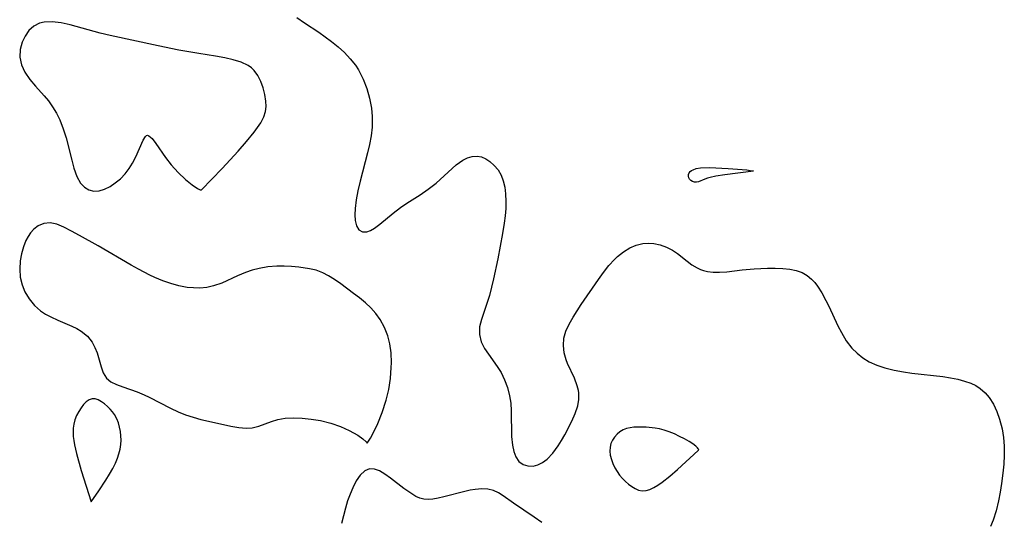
# Model space of a CAD drawing. Header units: metres. Extents: x 1073367 to 1082519, y 1569854 to 1574957.
# Tile 509 of 656: x 1077806 to 1077984, y 1573340 to 1573431. Entities that reach past the tile are written whole.
import ezdxf

# ---------------------------------------------------------------- set-up
doc = ezdxf.new("R2010")
doc.units = ezdxf.units.M
doc.layers.add('CGG_CurvaNivelLidar_v1', color=253, linetype='Continuous', lineweight=30)

msp = doc.modelspace()

# ---------------------------------------------------------------- linework, layer by layer
at = {"layer": 'CGG_CurvaNivelLidar_v1'}
for p, q in [((1077809.1472, 1573430.2002, 70), (1077808.1095, 1573429.6573, 70)), ((1077810.003, 1573430.404, 70), (1077809.1472, 1573430.2002, 70)), ((1077811.4571, 1573430.4469, 70), (1077810.003, 1573430.404, 70)), ((1077813.0356, 1573430.2471, 70), (1077811.4571, 1573430.4469, 70)), ((1077814.7061, 1573429.8854, 70), (1077813.0356, 1573430.2471, 70)), ((1077820.1229, 1573428.4247, 70), (1077814.7061, 1573429.8854, 70)), ((1077855.7579, 1573431.2422, 70), (1077857.1476, 1573430.2972, 70)), ((1077857.1476, 1573430.2972, 70), (1077859.7623, 1573428.5906, 70)), ((1077807.229, 1573428.8625, 70), (1077806.5113, 1573427.8801, 70)), ((1077808.1095, 1573429.6573, 70), (1077807.229, 1573428.8625, 70)), ((1077821.9248, 1573427.9837, 70), (1077820.1229, 1573428.4247, 70)), ((1077859.7623, 1573428.5906, 70), (1077860.9268, 1573427.7529, 70)), ((1077805.9744, 1573426.7628, 70), (1077805.6267, 1573425.4292, 70)), ((1077806.5113, 1573427.8801, 70), (1077805.9744, 1573426.7628, 70)), ((1077830.6666, 1573426.0887, 70), (1077821.9248, 1573427.9837, 70)), ((1077860.9268, 1573427.7529, 70), (1077862.0714, 1573426.8759, 70)), ((1077862.0714, 1573426.8759, 70), (1077863.2654, 1573425.8942, 70)), ((1077805.6267, 1573425.4292, 70), (1077805.5793, 1573424.0413, 70)), ((1077834.371, 1573425.3373, 70), (1077830.6666, 1573426.0887, 70)), ((1077838.0289, 1573424.7012, 70), (1077834.371, 1573425.3373, 70)), ((1077841.0535, 1573424.228, 70), (1077838.0289, 1573424.7012, 70)), ((1077863.2654, 1573425.8942, 70), (1077864.4009, 1573424.8624, 70)), ((1077864.4009, 1573424.8624, 70), (1077865.4495, 1573423.7668, 70)), ((1077805.5793, 1573424.0413, 70), (1077805.8764, 1573422.6449, 70)), ((1077842.7041, 1573423.9313, 70), (1077841.0535, 1573424.228, 70)), ((1077844.2621, 1573423.5781, 70), (1077842.7041, 1573423.9313, 70)), ((1077845.6875, 1573423.1331, 70), (1077844.2621, 1573423.5781, 70)), ((1077846.9275, 1573422.5519, 70), (1077845.6875, 1573423.1331, 70)), ((1077865.4495, 1573423.7668, 70), (1077866.377, 1573422.5897, 70)), ((1077805.8764, 1573422.6449, 70), (1077806.4876, 1573421.294, 70)), ((1077806.4876, 1573421.294, 70), (1077807.3633, 1573420.0217, 70)), ((1077847.5648, 1573422.1041, 70), (1077846.9275, 1573422.5519, 70)), ((1077847.8695, 1573421.8233, 70), (1077847.5648, 1573422.1041, 70)), ((1077848.0463, 1573421.6358, 70), (1077847.8695, 1573421.8233, 70)), ((1077848.7258, 1573420.7042, 70), (1077848.0463, 1573421.6358, 70)), ((1077866.377, 1573422.5897, 70), (1077866.9167, 1573421.7479, 70)), ((1077866.9167, 1573421.7479, 70), (1077867.3799, 1573420.9139, 70)), ((1077807.3633, 1573420.0217, 70), (1077808.4101, 1573418.7974, 70)), ((1077849.2627, 1573419.6366, 70), (1077848.7258, 1573420.7042, 70)), ((1077849.6749, 1573418.4783, 70), (1077849.2627, 1573419.6366, 70)), ((1077867.3799, 1573420.9139, 70), (1077867.7966, 1573420.0487, 70)), ((1077867.7966, 1573420.0487, 70), (1077868.4466, 1573418.3531, 70)), ((1077808.4101, 1573418.7974, 70), (1077809.994, 1573417.0494, 70)), ((1077849.9711, 1573417.2704, 70), (1077849.6749, 1573418.4783, 70)), ((1077868.4466, 1573418.3531, 70), (1077868.9374, 1573416.5863, 70)), ((1077809.994, 1573417.0494, 70), (1077810.7573, 1573416.1178, 70)), ((1077810.7573, 1573416.1178, 70), (1077811.5205, 1573415.0301, 70)), ((1077850.1505, 1573416.0524, 70), (1077849.9711, 1573417.2704, 70)), ((1077850.1965, 1573415.119, 70), (1077850.1505, 1573416.0524, 70)), ((1077868.9374, 1573416.5863, 70), (1077869.2744, 1573414.7742, 70)), ((1077811.5205, 1573415.0301, 70), (1077812.2043, 1573413.8709, 70)), ((1077812.2043, 1573413.8709, 70), (1077812.8023, 1573412.6522, 70)), ((1077849.7922, 1573413.2018, 70), (1077850.1118, 1573414.1934, 70)), ((1077850.1118, 1573414.1934, 70), (1077850.1965, 1573415.119, 70)), ((1077869.2744, 1573414.7742, 70), (1077869.4247, 1573413.2557, 70)), ((1077812.8023, 1573412.6522, 70), (1077813.4313, 1573411.0466, 70)), ((1077848.0464, 1573410.4406, 70), (1077849.2392, 1573412.1411, 70)), ((1077849.2392, 1573412.1411, 70), (1077849.7922, 1573413.2018, 70)), ((1077869.4432, 1573412.2942, 70), (1077869.4036, 1573411.3272, 70)), ((1077869.4247, 1573413.2557, 70), (1077869.4432, 1573412.2942, 70)), ((1077813.4313, 1573411.0466, 70), (1077813.9476, 1573409.3977, 70)), ((1077846.654, 1573408.7327, 70), (1077848.0464, 1573410.4406, 70)), ((1077869.4036, 1573411.3272, 70), (1077869.2335, 1573409.7807, 70)), ((1077813.9476, 1573409.3977, 70), (1077814.974, 1573405.3799, 70)), ((1077826.5951, 1573405.9839, 70), (1077827.9452, 1573409.0098, 70)), ((1077827.9452, 1573409.0098, 70), (1077828.3339, 1573409.6286, 70)), ((1077828.3339, 1573409.6286, 70), (1077828.5355, 1573409.815, 70)), ((1077828.5355, 1573409.815, 70), (1077828.7329, 1573409.8695, 70)), ((1077828.7329, 1573409.8695, 70), (1077828.9771, 1573409.7966, 70)), ((1077828.9771, 1573409.7966, 70), (1077829.5483, 1573409.2775, 70)), ((1077829.5483, 1573409.2775, 70), (1077830.2308, 1573408.3626, 70)), ((1077845.1265, 1573406.9887, 70), (1077846.654, 1573408.7327, 70)), ((1077869.2335, 1573409.7807, 70), (1077868.9589, 1573408.2341, 70)), ((1077830.2308, 1573408.3626, 70), (1077831.9566, 1573405.8466, 70)), ((1077842.2507, 1573403.8633, 70), (1077845.1265, 1573406.9887, 70)), ((1077868.6078, 1573406.6944, 70), (1077867.2299, 1573401.5428, 70)), ((1077868.9589, 1573408.2341, 70), (1077868.6078, 1573406.6944, 70)), ((1077814.974, 1573405.3799, 70), (1077815.3841, 1573403.888, 70)), ((1077826.0086, 1573404.8363, 70), (1077826.5951, 1573405.9839, 70)), ((1077831.9566, 1573405.8466, 70), (1077833.0039, 1573404.4878, 70)), ((1077884.6621, 1573404.4977, 70), (1077885.8499, 1573405.3525, 70)), ((1077885.8499, 1573405.3525, 70), (1077886.7107, 1573405.7871, 70)), ((1077886.7107, 1573405.7871, 70), (1077887.5746, 1573406.0485, 70)), ((1077887.5746, 1573406.0485, 70), (1077888.4243, 1573406.1086, 70)), ((1077888.4243, 1573406.1086, 70), (1077889.2376, 1573405.9494, 70)), ((1077889.2376, 1573405.9494, 70), (1077890.0178, 1573405.6034, 70)), ((1077890.0178, 1573405.6034, 70), (1077890.7624, 1573405.1093, 70)), ((1077890.7624, 1573405.1093, 70), (1077891.5382, 1573404.4213, 70)), ((1077815.3841, 1573403.888, 70), (1077815.8987, 1573402.4147, 70)), ((1077824.6351, 1573402.8728, 70), (1077825.3875, 1573403.8356, 70)), ((1077825.3875, 1573403.8356, 70), (1077826.0086, 1573404.8363, 70)), ((1077833.0039, 1573404.4878, 70), (1077834.2457, 1573403.1099, 70)), ((1077834.2457, 1573403.1099, 70), (1077835.5762, 1573401.8607, 70)), ((1077838.5, 1573399.9737, 70), (1077842.2507, 1573403.8633, 70)), ((1077880.9962, 1573401.1658, 70), (1077884.6621, 1573404.4977, 70)), ((1077891.5382, 1573404.4213, 70), (1077892.2286, 1573403.5996, 70)), ((1077892.2286, 1573403.5996, 70), (1077892.7935, 1573402.6459, 70)), ((1077926.8618, 1573403.064, 70), (1077927.0437, 1573403.2856, 70)), ((1077927.0437, 1573403.2856, 70), (1077927.2908, 1573403.4762, 70)), ((1077927.2908, 1573403.4762, 70), (1077927.5881, 1573403.6383, 70)), ((1077927.5881, 1573403.6383, 70), (1077928.1565, 1573403.8438, 70)), ((1077928.1565, 1573403.8438, 70), (1077928.9369, 1573403.9753, 70)), ((1077928.9369, 1573403.9753, 70), (1077930.5362, 1573404.0205, 70)), ((1077930.5362, 1573404.0205, 70), (1077933.9467, 1573403.8698, 70)), ((1077938.5, 1573403.3535, 70), (1077933.3329, 1573402.7192, 70)), ((1077933.9467, 1573403.8698, 70), (1077937.3183, 1573403.5819, 70)), ((1077937.3183, 1573403.5819, 70), (1077938.2281, 1573403.4549, 70)), ((1077938.2281, 1573403.4549, 70), (1077938.4642, 1573403.3997, 70)), ((1077938.4642, 1573403.3997, 70), (1077938.5218, 1573403.3697, 70)), ((1077938.5218, 1573403.3697, 70), (1077938.5, 1573403.3535, 70)), ((1077815.8987, 1573402.4147, 70), (1077816.575, 1573401.1918, 70)), ((1077822.8785, 1573401.2308, 70), (1077823.7897, 1573401.9986, 70)), ((1077823.7897, 1573401.9986, 70), (1077824.6351, 1573402.8728, 70)), ((1077835.5762, 1573401.8607, 70), (1077836.8014, 1573400.8743, 70)), ((1077867.2299, 1573401.5428, 70), (1077866.8373, 1573399.8169, 70)), ((1077892.7935, 1573402.6459, 70), (1077893.188, 1573401.6054, 70)), ((1077893.188, 1573401.6054, 70), (1077893.4516, 1573400.466, 70)), ((1077926.7302, 1573402.4849, 70), (1077926.752, 1573402.7841, 70)), ((1077926.788, 1573402.1881, 70), (1077926.7302, 1573402.4849, 70)), ((1077926.752, 1573402.7841, 70), (1077926.8618, 1573403.064, 70)), ((1077926.9231, 1573401.9157, 70), (1077926.788, 1573402.1881, 70)), ((1077927.1587, 1573401.6672, 70), (1077926.9231, 1573401.9157, 70)), ((1077927.4615, 1573401.4825, 70), (1077927.1587, 1573401.6672, 70)), ((1077927.8065, 1573401.3719, 70), (1077927.4615, 1573401.4825, 70)), ((1077928.1735, 1573401.3516, 70), (1077927.8065, 1573401.3719, 70)), ((1077928.5367, 1573401.429, 70), (1077928.1735, 1573401.3516, 70)), ((1077929.7084, 1573401.9382, 70), (1077928.5367, 1573401.429, 70)), ((1077930.166, 1573402.1026, 70), (1077929.7084, 1573401.9382, 70)), ((1077930.652, 1573402.242, 70), (1077930.166, 1573402.1026, 70)), ((1077931.6798, 1573402.4654, 70), (1077930.652, 1573402.242, 70)), ((1077933.3329, 1573402.7192, 70), (1077931.6798, 1573402.4654, 70)), ((1077816.575, 1573401.1918, 70), (1077817.2662, 1573400.4767, 70)), ((1077817.2662, 1573400.4767, 70), (1077818.0835, 1573399.9911, 70)), ((1077818.0835, 1573399.9911, 70), (1077818.9911, 1573399.7629, 70)), ((1077818.9911, 1573399.7629, 70), (1077819.9476, 1573399.8139, 70)), ((1077819.9476, 1573399.8139, 70), (1077820.9342, 1573400.1045, 70)), ((1077820.9342, 1573400.1045, 70), (1077821.9253, 1573400.5924, 70)), ((1077821.9253, 1573400.5924, 70), (1077822.8785, 1573401.2308, 70)), ((1077836.8014, 1573400.8743, 70), (1077837.7818, 1573400.2118, 70)), ((1077837.7818, 1573400.2118, 70), (1077838.265, 1573399.971, 70)), ((1077838.265, 1573399.971, 70), (1077838.5, 1573399.9737, 70)), ((1077866.8373, 1573399.8169, 70), (1077866.5263, 1573398.1491, 70)), ((1077878.1215, 1573399.067, 70), (1077879.5967, 1573400.0772, 70)), ((1077879.5967, 1573400.0772, 70), (1077880.9962, 1573401.1658, 70)), ((1077893.4516, 1573400.466, 70), (1077893.6069, 1573399.251, 70)), ((1077866.5263, 1573398.1491, 70), (1077866.332, 1573396.5752, 70)), ((1077875.7257, 1573397.5584, 70), (1077878.1215, 1573399.067, 70)), ((1077893.6069, 1573399.251, 70), (1077893.6711, 1573397.8819, 70)), ((1077893.6711, 1573397.8819, 70), (1077893.6433, 1573396.5856, 70)), ((1077866.332, 1573396.5752, 70), (1077866.2875, 1573395.4286, 70)), ((1077873.2195, 1573395.7666, 70), (1077874.5709, 1573396.7878, 70)), ((1077874.5709, 1573396.7878, 70), (1077875.7257, 1573397.5584, 70)), ((1077893.6433, 1573396.5856, 70), (1077893.5417, 1573395.264, 70)), ((1077866.2875, 1573395.4286, 70), (1077866.3556, 1573394.4009, 70)), ((1077866.3556, 1573394.4009, 70), (1077866.5887, 1573393.432, 70)), ((1077870.8256, 1573393.767, 70), (1077873.2195, 1573395.7666, 70)), ((1077893.5417, 1573395.264, 70), (1077893.3739, 1573393.9281, 70)), ((1077808.0876, 1573392.8591, 70), (1077807.5155, 1573392.2123, 70)), ((1077808.8789, 1573393.4622, 70), (1077808.0876, 1573392.8591, 70)), ((1077809.9498, 1573393.9001, 70), (1077808.8789, 1573393.4622, 70)), ((1077811.094, 1573393.996, 70), (1077809.9498, 1573393.9001, 70)), ((1077812.3068, 1573393.7287, 70), (1077811.094, 1573393.996, 70)), ((1077813.5746, 1573393.195, 70), (1077812.3068, 1573393.7287, 70)), ((1077814.9414, 1573392.4989, 70), (1077813.5746, 1573393.195, 70)), ((1077816.3878, 1573391.7129, 70), (1077814.9414, 1573392.4989, 70)), ((1077866.5887, 1573393.432, 70), (1077867.0146, 1573392.7319, 70)), ((1077867.0146, 1573392.7319, 70), (1077867.6557, 1573392.3646, 70)), ((1077868.4438, 1573392.3494, 70), (1077869.1347, 1573392.5895, 70)), ((1077869.1347, 1573392.5895, 70), (1077869.8561, 1573393.0158, 70)), ((1077869.8561, 1573393.0158, 70), (1077870.8256, 1573393.767, 70)), ((1077893.3739, 1573393.9281, 70), (1077893.0486, 1573392.0482, 70)), ((1077806.6758, 1573390.7898, 70), (1077806.2142, 1573389.6275, 70)), ((1077807.0667, 1573391.5372, 70), (1077806.6758, 1573390.7898, 70)), ((1077807.5155, 1573392.2123, 70), (1077807.0667, 1573391.5372, 70)), ((1077819.7743, 1573389.8144, 70), (1077816.3878, 1573391.7129, 70)), ((1077867.6557, 1573392.3646, 70), (1077868.4438, 1573392.3494, 70)), ((1077893.0486, 1573392.0482, 70), (1077892.1804, 1573387.4906, 70)), ((1077806.2142, 1573389.6275, 70), (1077805.8661, 1573388.383, 70)), ((1077825.769, 1573386.3151, 70), (1077819.7743, 1573389.8144, 70)), ((1077914.9807, 1573388.7413, 70), (1077916.116, 1573389.4384, 70)), ((1077916.116, 1573389.4384, 70), (1077917.2919, 1573389.9532, 70)), ((1077917.2919, 1573389.9532, 70), (1077918.4952, 1573390.2511, 70)), ((1077918.4952, 1573390.2511, 70), (1077919.4752, 1573390.3127, 70)), ((1077919.4752, 1573390.3127, 70), (1077920.4559, 1573390.2379, 70)), ((1077920.4559, 1573390.2379, 70), (1077921.6413, 1573389.9972, 70)), ((1077921.6413, 1573389.9972, 70), (1077922.7836, 1573389.6055, 70)), ((1077922.7836, 1573389.6055, 70), (1077923.8517, 1573389.0648, 70)), ((1077923.8517, 1573389.0648, 70), (1077924.7607, 1573388.436, 70)), ((1077805.6397, 1573387.0867, 70), (1077805.5494, 1573385.6059, 70)), ((1077805.8661, 1573388.383, 70), (1077805.6397, 1573387.0867, 70)), ((1077892.1804, 1573387.4906, 70), (1077891.4217, 1573383.8457, 70)), ((1077912.3245, 1573386.2319, 70), (1077913.341, 1573387.349, 70)), ((1077913.341, 1573387.349, 70), (1077913.8824, 1573387.8664, 70)), ((1077913.8824, 1573387.8664, 70), (1077914.9807, 1573388.7413, 70)), ((1077924.7607, 1573388.436, 70), (1077926.4862, 1573387.0241, 70)), ((1077805.5494, 1573385.6059, 70), (1077805.6603, 1573384.1308, 70)), ((1077827.1005, 1573385.5757, 70), (1077825.769, 1573386.3151, 70)), ((1077829.1448, 1573384.5259, 70), (1077827.1005, 1573385.5757, 70)), ((1077847.7032, 1573385.4077, 70), (1077846.4875, 1573385.0003, 70)), ((1077848.9531, 1573385.7274, 70), (1077847.7032, 1573385.4077, 70)), ((1077850.5289, 1573386.0006, 70), (1077848.9531, 1573385.7274, 70)), ((1077852.1216, 1573386.139, 70), (1077850.5289, 1573386.0006, 70)), ((1077853.4641, 1573386.1516, 70), (1077852.1216, 1573386.139, 70)), ((1077854.7967, 1573386.0872, 70), (1077853.4641, 1573386.1516, 70)), ((1077856.1103, 1573385.9652, 70), (1077854.7967, 1573386.0872, 70)), ((1077858.0485, 1573385.6801, 70), (1077856.1103, 1573385.9652, 70)), ((1077859.2892, 1573385.382, 70), (1077858.0485, 1573385.6801, 70)), ((1077860.4549, 1573384.9573, 70), (1077859.2892, 1573385.382, 70)), ((1077911.3558, 1573385.0165, 70), (1077912.3245, 1573386.2319, 70)), ((1077926.4862, 1573387.0241, 70), (1077927.3703, 1573386.3702, 70)), ((1077927.3703, 1573386.3702, 70), (1077928.3146, 1573385.8079, 70)), ((1077928.3146, 1573385.8079, 70), (1077928.9285, 1573385.5302, 70)), ((1077928.9285, 1573385.5302, 70), (1077929.4488, 1573385.3497, 70)), ((1077929.4488, 1573385.3497, 70), (1077930.1643, 1573385.1753, 70)), ((1077933.6914, 1573385.1255, 70), (1077936.4545, 1573385.4483, 70)), ((1077936.4545, 1573385.4483, 70), (1077938.6341, 1573385.645, 70)), ((1077938.6341, 1573385.645, 70), (1077941.0378, 1573385.7866, 70)), ((1077941.0378, 1573385.7866, 70), (1077942.4446, 1573385.7996, 70)), ((1077942.4446, 1573385.7996, 70), (1077943.8157, 1573385.7404, 70)), ((1077943.8157, 1573385.7404, 70), (1077945.1313, 1573385.5943, 70)), ((1077945.1313, 1573385.5943, 70), (1077946.2792, 1573385.3601, 70)), ((1077946.2792, 1573385.3601, 70), (1077947.3459, 1573384.9848, 70)), ((1077805.6603, 1573384.1308, 70), (1077805.9768, 1573382.7743, 70)), ((1077830.0343, 1573384.1074, 70), (1077829.1448, 1573384.5259, 70)), ((1077831.4854, 1573383.4961, 70), (1077830.0343, 1573384.1074, 70)), ((1077832.9481, 1573382.9788, 70), (1077831.4854, 1573383.4961, 70)), ((1077845.0107, 1573384.3751, 70), (1077842.1519, 1573383.0617, 70)), ((1077846.4875, 1573385.0003, 70), (1077845.0107, 1573384.3751, 70)), ((1077861.5293, 1573384.3868, 70), (1077860.4549, 1573384.9573, 70)), ((1077862.5704, 1573383.7096, 70), (1077861.5293, 1573384.3868, 70)), ((1077863.7157, 1573382.9133, 70), (1077862.5704, 1573383.7096, 70)), ((1077891.4217, 1573383.8457, 70), (1077891.0717, 1573382.3158, 70)), ((1077907.2995, 1573379.1594, 70), (1077910.4207, 1573383.7363, 70)), ((1077910.4207, 1573383.7363, 70), (1077911.3558, 1573385.0165, 70)), ((1077930.1643, 1573385.1753, 70), (1077931.2415, 1573385.0451, 70)), ((1077931.2415, 1573385.0451, 70), (1077932.36, 1573385.0328, 70)), ((1077932.36, 1573385.0328, 70), (1077933.6914, 1573385.1255, 70)), ((1077947.3459, 1573384.9848, 70), (1077948.2482, 1573384.4732, 70)), ((1077948.2482, 1573384.4732, 70), (1077949.0582, 1573383.8094, 70)), ((1077949.0582, 1573383.8094, 70), (1077949.6205, 1573383.1989, 70)), ((1077805.9768, 1573382.7743, 70), (1077806.4902, 1573381.4828, 70)), ((1077834.4164, 1573382.5707, 70), (1077832.9481, 1573382.9788, 70)), ((1077835.8848, 1573382.2934, 70), (1077834.4164, 1573382.5707, 70)), ((1077837.0316, 1573382.1836, 70), (1077835.8848, 1573382.2934, 70)), ((1077838.1679, 1573382.1737, 70), (1077837.0316, 1573382.1836, 70)), ((1077839.4515, 1573382.2915, 70), (1077838.1679, 1573382.1737, 70)), ((1077840.6993, 1573382.5544, 70), (1077839.4515, 1573382.2915, 70)), ((1077842.1519, 1573383.0617, 70), (1077840.6993, 1573382.5544, 70)), ((1077866.0616, 1573381.2042, 70), (1077863.7157, 1573382.9133, 70)), ((1077891.0717, 1573382.3158, 70), (1077890.6823, 1573380.8366, 70)), ((1077949.6205, 1573383.1989, 70), (1077950.1365, 1573382.519, 70)), ((1077950.1365, 1573382.519, 70), (1077950.9209, 1573381.2766, 70)), ((1077806.4902, 1573381.4828, 70), (1077807.2576, 1573380.1822, 70)), ((1077807.2576, 1573380.1822, 70), (1077808.2138, 1573379.021, 70)), ((1077867.1458, 1573380.375, 70), (1077866.0616, 1573381.2042, 70)), ((1077868.1968, 1573379.4995, 70), (1077867.1458, 1573380.375, 70)), ((1077890.6823, 1573380.8366, 70), (1077889.2259, 1573376.4597, 70)), ((1077950.9209, 1573381.2766, 70), (1077951.6488, 1573379.928, 70)), ((1077951.6488, 1573379.928, 70), (1077952.1603, 1573378.8968, 70)), ((1077808.2138, 1573379.021, 70), (1077809.3373, 1573378.0328, 70)), ((1077869.1744, 1573378.562, 70), (1077868.1968, 1573379.4995, 70)), ((1077870.0697, 1573377.5469, 70), (1077869.1744, 1573378.562, 70)), ((1077905.844, 1573376.8973, 70), (1077907.2995, 1573379.1594, 70)), ((1077952.1603, 1573378.8968, 70), (1077953.8261, 1573375.3214, 70)), ((1077809.3373, 1573378.0328, 70), (1077810.2355, 1573377.4465, 70)), ((1077810.2355, 1573377.4465, 70), (1077811.19, 1573376.9408, 70)), ((1077811.19, 1573376.9408, 70), (1077812.4699, 1573376.3631, 70)), ((1077812.4699, 1573376.3631, 70), (1077815.0176, 1573375.2791, 70)), ((1077870.8597, 1573376.4493, 70), (1077870.0697, 1573377.5469, 70)), ((1077871.6364, 1573375.0261, 70), (1077870.8597, 1573376.4493, 70)), ((1077889.2259, 1573376.4597, 70), (1077888.9006, 1573375.1091, 70)), ((1077905.1079, 1573375.6247, 70), (1077905.844, 1573376.8973, 70)), ((1077815.0176, 1573375.2791, 70), (1077815.8924, 1573374.8462, 70)), ((1077815.8924, 1573374.8462, 70), (1077816.7058, 1573374.3615, 70)), ((1077872.2375, 1573373.5003, 70), (1077871.6364, 1573375.0261, 70)), ((1077888.9006, 1573375.1091, 70), (1077888.8525, 1573373.7363, 70)), ((1077904.5202, 1573374.3632, 70), (1077905.1079, 1573375.6247, 70)), ((1077953.8261, 1573375.3214, 70), (1077954.4524, 1573374.0903, 70)), ((1077816.7058, 1573374.3615, 70), (1077817.8392, 1573373.4223, 70)), ((1077817.8392, 1573373.4223, 70), (1077818.6611, 1573372.353, 70)), ((1077872.6181, 1573372.0797, 70), (1077872.2375, 1573373.5003, 70)), ((1077888.8525, 1573373.7363, 70), (1077889.1672, 1573372.4251, 70)), ((1077904.0747, 1573371.7699, 70), (1077904.1558, 1573373.0886, 70)), ((1077904.1558, 1573373.0886, 70), (1077904.5202, 1573374.3632, 70)), ((1077954.4524, 1573374.0903, 70), (1077955.332, 1573372.6185, 70)), ((1077818.6611, 1573372.353, 70), (1077819.1777, 1573371.4089, 70)), ((1077819.1777, 1573371.4089, 70), (1077819.5845, 1573370.4206, 70)), ((1077872.8399, 1573370.4404, 70), (1077872.6181, 1573372.0797, 70)), ((1077889.1672, 1573372.4251, 70), (1077889.7693, 1573371.2277, 70)), ((1077889.7693, 1573371.2277, 70), (1077890.4947, 1573370.147, 70)), ((1077904.243, 1573370.4406, 70), (1077904.0747, 1573371.7699, 70)), ((1077955.332, 1573372.6185, 70), (1077956.3545, 1573371.2756, 70)), ((1077956.3545, 1573371.2756, 70), (1077957.2905, 1573370.3348, 70)), ((1077819.5845, 1573370.4206, 70), (1077820.3014, 1573367.9002, 70)), ((1077872.9026, 1573368.6203, 70), (1077872.8399, 1573370.4404, 70)), ((1077890.4947, 1573370.147, 70), (1077892.1042, 1573367.9235, 70)), ((1077904.606, 1573369.1286, 70), (1077904.243, 1573370.4406, 70)), ((1077957.2905, 1573370.3348, 70), (1077958.3322, 1573369.5118, 70)), ((1077958.3322, 1573369.5118, 70), (1077959.4698, 1573368.8138, 70)), ((1077820.3014, 1573367.9002, 70), (1077820.7023, 1573366.7703, 70)), ((1077872.7201, 1573365.7766, 70), (1077872.8799, 1573367.7523, 70)), ((1077872.8799, 1573367.7523, 70), (1077872.9026, 1573368.6203, 70)), ((1077892.1042, 1573367.9235, 70), (1077892.4394, 1573367.4032, 70)), ((1077892.4394, 1573367.4032, 70), (1077892.7773, 1573366.8213, 70)), ((1077904.8498, 1573368.4808, 70), (1077904.606, 1573369.1286, 70)), ((1077906.0634, 1573365.8062, 70), (1077904.8498, 1573368.4808, 70)), ((1077959.4698, 1573368.8138, 70), (1077960.8487, 1573368.1845, 70)), ((1077960.8487, 1573368.1845, 70), (1077962.3145, 1573367.6925, 70)), ((1077962.3145, 1573367.6925, 70), (1077963.9958, 1573367.2767, 70)), ((1077820.7023, 1573366.7703, 70), (1077821.2993, 1573365.8242, 70)), ((1077821.2993, 1573365.8242, 70), (1077822.0926, 1573365.1747, 70)), ((1077872.4137, 1573363.7788, 70), (1077872.7201, 1573365.7766, 70)), ((1077892.7773, 1573366.8213, 70), (1077893.4244, 1573365.5049, 70)), ((1077906.5717, 1573364.459, 70), (1077906.0634, 1573365.8062, 70)), ((1077963.9958, 1573367.2767, 70), (1077965.7307, 1573366.9563, 70)), ((1077965.7307, 1573366.9563, 70), (1077967.2002, 1573366.7416, 70)), ((1077967.2002, 1573366.7416, 70), (1077972.8562, 1573366.098, 70)), ((1077972.8562, 1573366.098, 70), (1077974.2413, 1573365.8897, 70)), ((1077974.2413, 1573365.8897, 70), (1077975.5848, 1573365.6248, 70)), ((1077975.5848, 1573365.6248, 70), (1077976.7797, 1573365.3084, 70)), ((1077822.0926, 1573365.1747, 70), (1077823.0931, 1573364.6699, 70)), ((1077823.0931, 1573364.6699, 70), (1077824.2447, 1573364.2419, 70)), ((1077824.2447, 1573364.2419, 70), (1077826.8183, 1573363.3619, 70)), ((1077893.4244, 1573365.5049, 70), (1077893.9523, 1573364.1069, 70)), ((1077893.9523, 1573364.1069, 70), (1077894.3325, 1573362.6442, 70)), ((1077906.7899, 1573363.5614, 70), (1077906.5717, 1573364.459, 70)), ((1077976.7797, 1573365.3084, 70), (1077977.9106, 1573364.8977, 70)), ((1077977.9106, 1573364.8977, 70), (1077978.7916, 1573364.4646, 70)), ((1077978.7916, 1573364.4646, 70), (1077979.6063, 1573363.9417, 70)), ((1077979.6063, 1573363.9417, 70), (1077980.4938, 1573363.1821, 70)), ((1077818.6942, 1573362.0926, 70), (1077818.141, 1573361.9095, 70)), ((1077819.2334, 1573362.0608, 70), (1077818.6942, 1573362.0926, 70)), ((1077819.7899, 1573361.8674, 70), (1077819.2334, 1573362.0608, 70)), ((1077826.8183, 1573363.3619, 70), (1077828.1012, 1573362.8262, 70)), ((1077828.1012, 1573362.8262, 70), (1077829.0142, 1573362.393, 70)), ((1077829.0142, 1573362.393, 70), (1077832.8938, 1573360.365, 70)), ((1077871.9682, 1573361.8227, 70), (1077872.4137, 1573363.7788, 70)), ((1077894.3325, 1573362.6442, 70), (1077894.5317, 1573361.2887, 70)), ((1077906.8494, 1573363.17, 70), (1077906.7899, 1573363.5614, 70)), ((1077906.8839, 1573361.9787, 70), (1077906.8494, 1573363.17, 70)), ((1077980.4938, 1573363.1821, 70), (1077981.2632, 1573362.2977, 70)), ((1077981.2632, 1573362.2977, 70), (1077982.019, 1573361.1103, 70)), ((1077816.6626, 1573360.4368, 70), (1077816.2404, 1573359.7624, 70)), ((1077817.1239, 1573361.0388, 70), (1077816.6626, 1573360.4368, 70)), ((1077817.6177, 1573361.5419, 70), (1077817.1239, 1573361.0388, 70)), ((1077818.141, 1573361.9095, 70), (1077817.6177, 1573361.5419, 70)), ((1077820.3539, 1573361.5525, 70), (1077819.7899, 1573361.8674, 70)), ((1077820.9159, 1573361.1464, 70), (1077820.3539, 1573361.5525, 70)), ((1077821.4661, 1573360.6713, 70), (1077820.9159, 1573361.1464, 70)), ((1077821.9184, 1573360.2216, 70), (1077821.4661, 1573360.6713, 70)), ((1077832.8938, 1573360.365, 70), (1077834.2418, 1573359.7349, 70)), ((1077871.2624, 1573359.5737, 70), (1077871.9682, 1573361.8227, 70)), ((1077894.5317, 1573361.2887, 70), (1077894.6277, 1573359.91, 70)), ((1077906.2084, 1573359.4203, 70), (1077906.6771, 1573360.7955, 70)), ((1077906.6771, 1573360.7955, 70), (1077906.8839, 1573361.9787, 70)), ((1077982.019, 1573361.1103, 70), (1077982.6301, 1573359.8012, 70)), ((1077815.8683, 1573359.034, 70), (1077815.5629, 1573358.2636, 70)), ((1077816.2404, 1573359.7624, 70), (1077815.8683, 1573359.034, 70)), ((1077822.3429, 1573359.7365, 70), (1077821.9184, 1573360.2216, 70)), ((1077822.727, 1573359.2167, 70), (1077822.3429, 1573359.7365, 70)), ((1077823.1708, 1573358.421, 70), (1077822.727, 1573359.2167, 70)), ((1077834.2418, 1573359.7349, 70), (1077835.5989, 1573359.2, 70)), ((1077835.5989, 1573359.2, 70), (1077836.9873, 1573358.7388, 70)), ((1077836.9873, 1573358.7388, 70), (1077838.3925, 1573358.3396, 70)), ((1077852.3435, 1573358.3504, 70), (1077853.6415, 1573358.5543, 70)), ((1077853.6415, 1573358.5543, 70), (1077855.1366, 1573358.6128, 70)), ((1077855.1366, 1573358.6128, 70), (1077856.7146, 1573358.5638, 70)), ((1077856.7146, 1573358.5638, 70), (1077858.3723, 1573358.4057, 70)), ((1077870.4625, 1573357.5812, 70), (1077871.2624, 1573359.5737, 70)), ((1077894.6277, 1573359.91, 70), (1077894.7019, 1573355.2704, 70)), ((1077905.5806, 1573358.0307, 70), (1077906.2084, 1573359.4203, 70)), ((1077982.6301, 1573359.8012, 70), (1077983.1189, 1573358.3998, 70)), ((1077815.2529, 1573356.7398, 70), (1077815.23, 1573356.0044, 70)), ((1077815.3481, 1573357.4577, 70), (1077815.2529, 1573356.7398, 70)), ((1077815.5629, 1573358.2636, 70), (1077815.3481, 1573357.4577, 70)), ((1077823.4473, 1573357.7052, 70), (1077823.1708, 1573358.421, 70)), ((1077823.6567, 1573356.9521, 70), (1077823.4473, 1573357.7052, 70)), ((1077823.8056, 1573356.1736, 70), (1077823.6567, 1573356.9521, 70)), ((1077838.3925, 1573358.3396, 70), (1077839.7397, 1573358.0058, 70)), ((1077839.7397, 1573358.0058, 70), (1077843.8375, 1573357.1078, 70)), ((1077843.8375, 1573357.1078, 70), (1077845.2376, 1573356.8644, 70)), ((1077845.2376, 1573356.8644, 70), (1077846.5875, 1573356.7595, 70)), ((1077846.5875, 1573356.7595, 70), (1077847.6724, 1573356.8314, 70)), ((1077847.6724, 1573356.8314, 70), (1077848.8587, 1573357.1066, 70)), ((1077848.8587, 1573357.1066, 70), (1077851.153, 1573357.9615, 70)), ((1077851.153, 1573357.9615, 70), (1077852.3435, 1573358.3504, 70)), ((1077858.3723, 1573358.4057, 70), (1077860.0544, 1573358.1249, 70)), ((1077860.0544, 1573358.1249, 70), (1077861.9269, 1573357.6529, 70)), ((1077861.9269, 1573357.6529, 70), (1077863.6835, 1573357.05, 70)), ((1077863.6835, 1573357.05, 70), (1077865.2509, 1573356.3592, 70)), ((1077869.7392, 1573356.075, 70), (1077870.4625, 1573357.5812, 70)), ((1077904.3215, 1573355.5715, 70), (1077905.5806, 1573358.0307, 70)), ((1077916.1498, 1573356.8272, 70), (1077915.5021, 1573356.6766, 70)), ((1077916.8311, 1573356.9159, 70), (1077916.1498, 1573356.8272, 70)), ((1077917.5369, 1573356.957, 70), (1077916.8311, 1573356.9159, 70)), ((1077919.0605, 1573356.9328, 70), (1077917.5369, 1573356.957, 70)), ((1077920.6777, 1573356.7719, 70), (1077919.0605, 1573356.9328, 70)), ((1077921.4838, 1573356.6289, 70), (1077920.6777, 1573356.7719, 70)), ((1077983.1189, 1573358.3998, 70), (1077983.5676, 1573356.6128, 70)), ((1077815.23, 1573356.0044, 70), (1077815.2647, 1573355.2571, 70)), ((1077815.2647, 1573355.2571, 70), (1077815.3463, 1573354.5023, 70)), ((1077823.8956, 1573355.3795, 70), (1077823.8056, 1573356.1736, 70)), ((1077823.9226, 1573354.5778, 70), (1077823.8956, 1573355.3795, 70)), ((1077865.2509, 1573356.3592, 70), (1077866.8249, 1573355.463, 70)), ((1077866.8249, 1573355.463, 70), (1077867.7601, 1573354.7936, 70)), ((1077868.6663, 1573354.2143, 70), (1077869.1102, 1573354.9295, 70)), ((1077869.1102, 1573354.9295, 70), (1077869.7392, 1573356.075, 70)), ((1077894.7019, 1573355.2704, 70), (1077894.8442, 1573353.6701, 70)), ((1077903.7512, 1573354.5328, 70), (1077904.3215, 1573355.5715, 70)), ((1077913.348, 1573355.1484, 70), (1077912.9747, 1573354.5851, 70)), ((1077913.7979, 1573355.6572, 70), (1077913.348, 1573355.1484, 70)), ((1077914.3159, 1573356.0966, 70), (1077913.7979, 1573355.6572, 70)), ((1077914.8992, 1573356.4463, 70), (1077914.3159, 1573356.0966, 70)), ((1077915.5021, 1573356.6766, 70), (1077914.8992, 1573356.4463, 70)), ((1077922.3284, 1573356.4104, 70), (1077921.4838, 1573356.6289, 70)), ((1077923.242, 1573356.095, 70), (1077922.3284, 1573356.4104, 70)), ((1077924.1877, 1573355.7061, 70), (1077923.242, 1573356.095, 70)), ((1077925.1276, 1573355.2675, 70), (1077924.1877, 1573355.7061, 70)), ((1077926.0242, 1573354.8027, 70), (1077925.1276, 1573355.2675, 70)), ((1077983.5676, 1573356.6128, 70), (1077983.826, 1573355.0543, 70)), ((1077983.826, 1573355.0543, 70), (1077983.9651, 1573353.461, 70)), ((1077815.3463, 1573354.5023, 70), (1077815.4672, 1573353.7433, 70)), ((1077815.4672, 1573353.7433, 70), (1077815.8158, 1573352.1624, 70)), ((1077823.7396, 1573352.9402, 70), (1077823.8764, 1573353.7754, 70)), ((1077823.8764, 1573353.7754, 70), (1077823.9226, 1573354.5778, 70)), ((1077867.7601, 1573354.7936, 70), (1077868.3349, 1573354.2809, 70)), ((1077868.3349, 1573354.2809, 70), (1077868.5, 1573354.0069, 70)), ((1077868.5, 1573354.0069, 70), (1077868.6663, 1573354.2143, 70)), ((1077894.8442, 1573353.6701, 70), (1077895.0874, 1573352.5273, 70)), ((1077902.1897, 1573352.234, 70), (1077903.1439, 1573353.5346, 70)), ((1077903.1439, 1573353.5346, 70), (1077903.7512, 1573354.5328, 70)), ((1077912.5233, 1573353.334, 70), (1077912.4866, 1573352.6037, 70)), ((1077912.6927, 1573353.978, 70), (1077912.5233, 1573353.334, 70)), ((1077912.9747, 1573354.5851, 70), (1077912.6927, 1573353.978, 70)), ((1077926.84, 1573354.3342, 70), (1077926.0242, 1573354.8027, 70)), ((1077927.5382, 1573353.8841, 70), (1077926.84, 1573354.3342, 70)), ((1077928.0835, 1573353.474, 70), (1077927.5382, 1573353.8841, 70)), ((1077928.3883, 1573353.1879, 70), (1077928.0835, 1573353.474, 70)), ((1077928.5222, 1573353.0169, 70), (1077928.3883, 1573353.1879, 70)), ((1077983.9651, 1573353.461, 70), (1077983.9774, 1573351.8405, 70)), ((1077815.8158, 1573352.1624, 70), (1077816.6887, 1573349.0968, 70)), ((1077823.2529, 1573351.2923, 70), (1077823.5264, 1573352.1122, 70)), ((1077823.5264, 1573352.1122, 70), (1077823.7396, 1573352.9402, 70)), ((1077895.0874, 1573352.5273, 70), (1077895.4717, 1573351.533, 70)), ((1077895.4717, 1573351.533, 70), (1077896.019, 1573350.7389, 70)), ((1077901.1285, 1573351.1465, 70), (1077902.1897, 1573352.234, 70)), ((1077912.4866, 1573352.6037, 70), (1077912.5778, 1573351.8503, 70)), ((1077912.5778, 1573351.8503, 70), (1077912.77, 1573351.0873, 70)), ((1077924.7487, 1573349.2572, 70), (1077928.5, 1573352.7032, 70)), ((1077928.5, 1573352.7032, 70), (1077928.5886, 1573352.7537, 70)), ((1077928.5942, 1573352.8617, 70), (1077928.5222, 1573353.0169, 70)), ((1077928.5886, 1573352.7537, 70), (1077928.5942, 1573352.8617, 70)), ((1077983.9774, 1573351.8405, 70), (1077983.8887, 1573350.2063, 70)), ((1077822.4129, 1573349.4491, 70), (1077822.8883, 1573350.415, 70)), ((1077822.8883, 1573350.415, 70), (1077823.2529, 1573351.2923, 70)), ((1077896.019, 1573350.7389, 70), (1077896.7634, 1573350.183, 70)), ((1077896.7634, 1573350.183, 70), (1077897.6452, 1573349.8976, 70)), ((1077897.6452, 1573349.8976, 70), (1077898.6056, 1573349.8918, 70)), ((1077898.6056, 1573349.8918, 70), (1077899.4611, 1573350.122, 70)), ((1077899.4611, 1573350.122, 70), (1077900.3102, 1573350.5482, 70)), ((1077900.3102, 1573350.5482, 70), (1077901.1285, 1573351.1465, 70)), ((1077912.77, 1573351.0873, 70), (1077913.0454, 1573350.327, 70)), ((1077913.0454, 1573350.327, 70), (1077913.3942, 1573349.5823, 70)), ((1077913.3942, 1573349.5823, 70), (1077913.8141, 1573348.8672, 70)), ((1077983.8887, 1573350.2063, 70), (1077983.7287, 1573348.5673, 70)), ((1077816.6887, 1573349.0968, 70), (1077818.5, 1573343.4142, 70)), ((1077821.1886, 1573347.3322, 70), (1077821.8268, 1573348.3921, 70)), ((1077821.8268, 1573348.3921, 70), (1077822.4129, 1573349.4491, 70)), ((1077867.2739, 1573348.2298, 70), (1077866.5515, 1573347.1922, 70)), ((1077868.0664, 1573348.9881, 70), (1077867.2739, 1573348.2298, 70)), ((1077868.9346, 1573349.3763, 70), (1077868.0664, 1573348.9881, 70)), ((1077869.8178, 1573349.3409, 70), (1077868.9346, 1573349.3763, 70)), ((1077870.7583, 1573348.9916, 70), (1077869.8178, 1573349.3409, 70)), ((1077871.741, 1573348.4193, 70), (1077870.7583, 1573348.9916, 70)), ((1077872.7543, 1573347.7016, 70), (1077871.741, 1573348.4193, 70)), ((1077913.8141, 1573348.8672, 70), (1077914.2732, 1573348.2343, 70)), ((1077914.2732, 1573348.2343, 70), (1077914.7819, 1573347.6417, 70)), ((1077921.9576, 1573346.9385, 70), (1077923.3543, 1573348.0495, 70)), ((1077923.3543, 1573348.0495, 70), (1077924.7487, 1573349.2572, 70)), ((1077983.7287, 1573348.5673, 70), (1077983.4882, 1573346.7358, 70)), ((1077819.9168, 1573345.3815, 70), (1077821.1886, 1573347.3322, 70)), ((1077866.5515, 1573347.1922, 70), (1077865.899, 1573345.9465, 70)), ((1077875.1907, 1573345.816, 70), (1077872.7543, 1573347.7016, 70)), ((1077914.7819, 1573347.6417, 70), (1077915.3271, 1573347.0918, 70)), ((1077915.3271, 1573347.0918, 70), (1077915.899, 1573346.5911, 70)), ((1077915.899, 1573346.5911, 70), (1077916.4904, 1573346.1505, 70)), ((1077916.4904, 1573346.1505, 70), (1077917.0962, 1573345.7868, 70)), ((1077919.7626, 1573345.6521, 70), (1077920.4813, 1573345.9875, 70)), ((1077920.4813, 1573345.9875, 70), (1077921.2014, 1573346.4138, 70)), ((1077921.2014, 1573346.4138, 70), (1077921.9576, 1573346.9385, 70)), ((1077983.4882, 1573346.7358, 70), (1077983.2283, 1573345.1453, 70)), ((1077818.5, 1573343.4142, 70), (1077819.9168, 1573345.3815, 70)), ((1077865.4133, 1573344.7974, 70), (1077864.9747, 1573343.5724, 70)), ((1077865.899, 1573345.9465, 70), (1077865.4133, 1573344.7974, 70)), ((1077876.4063, 1573344.9437, 70), (1077875.1907, 1573345.816, 70)), ((1077877.3456, 1573344.3839, 70), (1077876.4063, 1573344.9437, 70)), ((1077878.0656, 1573344.0768, 70), (1077877.3456, 1573344.3839, 70)), ((1077882.4093, 1573344.2778, 70), (1077881.4022, 1573344.0553, 70)), ((1077886.2345, 1573345.2783, 70), (1077882.4093, 1573344.2778, 70)), ((1077887.1766, 1573345.488, 70), (1077886.2345, 1573345.2783, 70)), ((1077888.1053, 1573345.6471, 70), (1077887.1766, 1573345.488, 70)), ((1077889.2677, 1573345.7464, 70), (1077888.1053, 1573345.6471, 70)), ((1077890.3745, 1573345.6989, 70), (1077889.2677, 1573345.7464, 70)), ((1077891.4002, 1573345.4705, 70), (1077890.3745, 1573345.6989, 70)), ((1077892.3064, 1573345.055, 70), (1077891.4002, 1573345.4705, 70)), ((1077893.175, 1573344.4955, 70), (1077892.3064, 1573345.055, 70)), ((1077895.0366, 1573343.1741, 70), (1077893.175, 1573344.4955, 70)), ((1077917.0962, 1573345.7868, 70), (1077917.7129, 1573345.5239, 70)), ((1077917.7129, 1573345.5239, 70), (1077918.3384, 1573345.3946, 70)), ((1077918.3384, 1573345.3946, 70), (1077919.0475, 1573345.4402, 70)), ((1077919.0475, 1573345.4402, 70), (1077919.7626, 1573345.6521, 70)), ((1077983.2283, 1573345.1453, 70), (1077982.9223, 1573343.5845, 70)), ((1077864.9747, 1573343.5724, 70), (1077864.5622, 1573342.234, 70)), ((1077878.8092, 1573343.8899, 70), (1077878.0656, 1573344.0768, 70)), ((1077879.6053, 1573343.8374, 70), (1077878.8092, 1573343.8899, 70)), ((1077880.4335, 1573343.8982, 70), (1077879.6053, 1573343.8374, 70)), ((1077881.4022, 1573344.0553, 70), (1077880.4335, 1573343.8982, 70)), ((1077898.8063, 1573340.6351, 70), (1077895.0366, 1573343.1741, 70)), ((1077982.9223, 1573343.5845, 70), (1077982.4825, 1573341.7631, 70)), ((1077864.5622, 1573342.234, 70), (1077863.8519, 1573339.487, 70)), ((1077900.1645, 1573339.6744, 70), (1077898.8063, 1573340.6351, 70)), ((1077982.4825, 1573341.7631, 70), (1077981.9376, 1573340.0419, 70)), ((1077981.9376, 1573340.0419, 70), (1077981.4863, 1573338.9423, 70))]:
    msp.add_line(p, q, dxfattribs=at)

doc.saveas('drawing.dxf')
